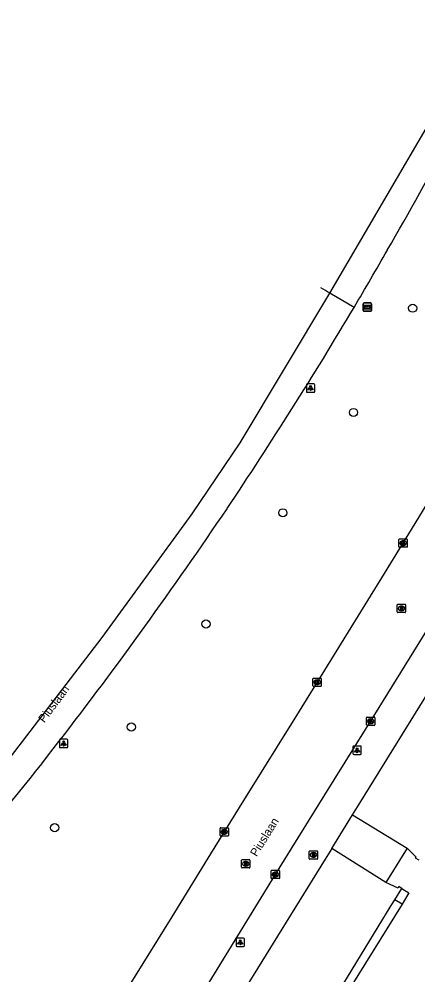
# Model space of a CAD drawing. Extents: x 162812 to 163818, y 381639 to 382470.
# Drawn here: x 162920.1 to 162967.9, y 382135.2 to 382249.8 of the extents above; entities that cross this region are included whole.
import ezdxf

# ---------------------------------------------------------------- set-up
doc = ezdxf.new("R2010")
doc.units = 0
for name, color, linetype in [('IMGEO_Boom', 7, 'Continuous'), ('IMGEO_Brandkraan', 7, 'Continuous'), ('IMGEO_Kolk', 7, 'Continuous'), ('IMGEO_Lichtpunt', 7, 'Continuous'), ('IMGEO_Openbare_ruimte_label', 7, 'Continuous'), ('IMGEO_Pand', 7, 'Continuous'), ('IMGEO_Rijbaan_lokaal_gesloten', 7, 'Continuous'), ('IMGEO_Rijbaan_regionaal_gesloten', 7, 'Continuous'), ('IMGEO_Rioolput', 7, 'Continuous'), ('IMGEO_Voetpad_open', 7, 'Continuous'), ('IMGEO_Wegwijzer', 7, 'Continuous')]:
    doc.layers.add(name, color=color, linetype=linetype)

msp = doc.modelspace()

# ---------------------------------------------------------------- linework, layer by layer
at = {"layer": 'IMGEO_Boom'}
for centre in [(162967.26, 382215.12), (162960.16, 382202.63), (162951.69, 382190.6), (162942.47, 382177.27), (162933.52, 382164.92), (162924.33, 382152.85)]:
    msp.add_circle(centre, 0.489, dxfattribs=at)
at = {"layer": 'IMGEO_Brandkraan'}
for p, q in [((162954.86, 382149.15), (162954.86, 382150)), ((162954.94, 382150.08), (162955.79, 382150.08)), ((162955.35, 382149.86), (162955.37, 382149.86)), ((162955.86, 382150), (162955.86, 382149.15)), ((162955.79, 382149.08), (162954.94, 382149.08)), ((162955.37, 382149.3), (162955.35, 382149.3))]:
    msp.add_line(p, q, dxfattribs=at)
for points in [[(162954.86, 382149.15), (162954.86, 382150)], [(162954.94, 382150.08), (162955.79, 382150.08)], [(162955.21, 382149.78), (162955.21, 382149.38), (162955.42, 382149.38)], [(162955.44, 382149.78), (162955.21, 382149.78)], [(162955.39, 382149.69), (162955.33, 382149.69), (162955.33, 382149.62)], [(162955.33, 382149.62), (162955.39, 382149.62)], [(162955.4, 382149.54), (162955.33, 382149.54), (162955.33, 382149.46)], [(162955.33, 382149.46), (162955.4, 382149.46)], [(162955.86, 382150), (162955.86, 382149.15)], [(162955.79, 382149.08), (162954.94, 382149.08)]]:
    msp.add_lwpolyline(points, dxfattribs=at)
for centre, radius, start, end in [((162954.94, 382150), 0.0765, 91.552, 178.448), ((162954.94, 382150), 0.0765, 91.552, 178.448), ((162955.39, 382149.66), 0.0379, 267.8285, 90.9355), ((162955.4, 382149.5), 0.0404, 269.8759, 90.5077), ((162955.43, 382149.63), 0.251, 268.6676, 293.5347), ((162955.44, 382149.63), 0.145, 59.4692, 91.5367), ((162955.47, 382149.68), 0.0922, 285.5137, 58.1501), ((162955.47, 382149.49), 0.105, 301.3115, 78.989), ((162955.79, 382150), 0.0765, 1.552, 88.448), ((162955.79, 382150), 0.0765, 1.552, 88.448), ((162954.94, 382149.15), 0.0765, 181.552, 268.448), ((162954.94, 382149.15), 0.0765, 181.552, 268.448), ((162955.79, 382149.15), 0.0765, 271.552, 358.448), ((162955.79, 382149.15), 0.0765, 271.552, 358.448)]:
    msp.add_arc(centre, radius, start, end, dxfattribs=at)
for centre, major_axis, ratio, start_param, end_param in [((162955.35, 382149.58), (-0.387, 0.002), 0.722429, 4.712389, 7.853982), ((162955.37, 382149.58), (-0.39, 0.002), 0.717154, 1.570796, 4.712389)]:
    msp.add_ellipse(centre, major_axis=major_axis, ratio=ratio, start_param=start_param, end_param=end_param, dxfattribs=at)
at = {"layer": 'IMGEO_Kolk'}
for p, q in [((162965.61, 382186.53), (162965.61, 382187.38)), ((162965.69, 382187.46), (162966.54, 382187.46)), ((162966.1, 382187.24), (162966.13, 382187.24)), ((162966.61, 382187.38), (162966.61, 382186.53)), ((162966.54, 382186.46), (162965.69, 382186.46)), ((162966.12, 382186.68), (162966.1, 382186.68)), ((162955.3, 382169.85), (162955.3, 382170.7)), ((162955.38, 382170.78), (162956.23, 382170.78)), ((162955.79, 382170.56), (162955.82, 382170.56)), ((162955.81, 382170), (162955.79, 382170)), ((162956.3, 382170.7), (162956.3, 382169.85)), ((162956.23, 382169.78), (162955.38, 382169.78)), ((162961.73, 382165.18), (162961.73, 382166.03)), ((162961.8, 382166.1), (162962.65, 382166.1)), ((162962.21, 382165.88), (162962.24, 382165.88)), ((162962.73, 382166.03), (162962.73, 382165.18)), ((162962.65, 382165.1), (162961.8, 382165.1)), ((162962.24, 382165.32), (162962.21, 382165.32)), ((162944.25, 382152.84), (162945.1, 382152.84)), ((162944.17, 382151.91), (162944.17, 382152.77)), ((162945.1, 382151.84), (162944.25, 382151.84)), ((162944.66, 382152.62), (162944.68, 382152.62)), ((162944.68, 382152.06), (162944.66, 382152.06)), ((162945.17, 382152.77), (162945.17, 382151.91)), ((162950.3, 382146.81), (162950.3, 382147.66)), ((162950.38, 382147.74), (162951.23, 382147.74)), ((162950.79, 382147.52), (162950.82, 382147.52)), ((162951.3, 382147.66), (162951.3, 382146.81)), ((162951.23, 382146.74), (162950.38, 382146.74)), ((162950.81, 382146.96), (162950.79, 382146.96))]:
    msp.add_line(p, q, dxfattribs=at)
for points in [[(162965.61, 382186.53), (162965.61, 382187.38)], [(162965.69, 382187.46), (162966.54, 382187.46)], [(162966.61, 382187.38), (162966.61, 382186.53)], [(162966.54, 382186.46), (162965.69, 382186.46)], [(162965.93, 382187.16), (162966.06, 382187.16), (162966.06, 382187.01), (162966.19, 382187.16), (162966.35, 382187.16), (162966.2, 382187.01), (162966.36, 382186.76), (162966.2, 382186.76), (162966.12, 382186.92), (162966.06, 382186.85), (162966.06, 382186.76), (162965.93, 382186.76), (162965.93, 382187.16)], [(162955.3, 382169.85), (162955.3, 382170.7)], [(162955.38, 382170.78), (162956.23, 382170.78)], [(162955.62, 382170.48), (162955.75, 382170.48), (162955.75, 382170.33), (162955.88, 382170.48), (162956.04, 382170.48), (162955.89, 382170.33), (162956.05, 382170.08), (162955.89, 382170.08), (162955.81, 382170.24), (162955.75, 382170.17), (162955.75, 382170.08), (162955.62, 382170.08), (162955.62, 382170.48)], [(162956.3, 382170.7), (162956.3, 382169.85)], [(162956.23, 382169.78), (162955.38, 382169.78)], [(162961.73, 382165.18), (162961.73, 382166.03)], [(162961.8, 382166.1), (162962.65, 382166.1)], [(162962.05, 382165.8), (162962.17, 382165.8), (162962.17, 382165.65), (162962.3, 382165.8), (162962.46, 382165.8), (162962.32, 382165.65), (162962.47, 382165.4), (162962.32, 382165.4), (162962.23, 382165.57), (162962.17, 382165.5), (162962.17, 382165.4), (162962.05, 382165.4), (162962.05, 382165.8)], [(162962.73, 382166.03), (162962.73, 382165.18)], [(162962.65, 382165.1), (162961.8, 382165.1)], [(162944.25, 382152.84), (162945.1, 382152.84)], [(162944.17, 382151.91), (162944.17, 382152.77)], [(162945.1, 382151.84), (162944.25, 382151.84)], [(162944.49, 382152.54), (162944.62, 382152.54), (162944.62, 382152.39), (162944.74, 382152.54), (162944.91, 382152.54), (162944.76, 382152.39), (162944.92, 382152.14), (162944.76, 382152.14), (162944.68, 382152.3), (162944.62, 382152.24), (162944.62, 382152.14), (162944.49, 382152.14), (162944.49, 382152.54)], [(162945.17, 382152.77), (162945.17, 382151.91)], [(162950.3, 382146.81), (162950.3, 382147.66)], [(162950.38, 382147.74), (162951.23, 382147.74)], [(162950.62, 382147.44), (162950.75, 382147.44), (162950.75, 382147.29), (162950.88, 382147.44), (162951.04, 382147.44), (162950.9, 382147.29), (162951.05, 382147.04), (162950.9, 382147.04), (162950.81, 382147.2), (162950.75, 382147.13), (162950.75, 382147.04), (162950.62, 382147.04), (162950.62, 382147.44)], [(162951.3, 382147.66), (162951.3, 382146.81)], [(162951.23, 382146.74), (162950.38, 382146.74)]]:
    msp.add_lwpolyline(points, dxfattribs=at)
for centre, start, end in [((162965.69, 382187.38), 91.552, 178.448), ((162965.69, 382187.38), 91.552, 178.448), ((162966.54, 382187.38), 1.552, 88.448), ((162966.54, 382187.38), 1.552, 88.448), ((162965.69, 382186.53), 181.552, 268.448), ((162965.69, 382186.53), 181.552, 268.448), ((162966.54, 382186.53), 271.552, 358.448), ((162966.54, 382186.53), 271.552, 358.448), ((162955.38, 382170.7), 91.552, 178.448), ((162955.38, 382170.7), 91.552, 178.448), ((162956.23, 382170.7), 1.552, 88.448), ((162956.23, 382170.7), 1.552, 88.448), ((162955.38, 382169.85), 181.552, 268.448), ((162955.38, 382169.85), 181.552, 268.448), ((162956.23, 382169.85), 271.552, 358.448), ((162956.23, 382169.85), 271.552, 358.448), ((162961.8, 382166.03), 91.552, 178.448), ((162961.8, 382166.03), 91.552, 178.448), ((162962.65, 382166.03), 1.552, 88.448), ((162962.65, 382166.03), 1.552, 88.448), ((162961.8, 382165.18), 181.552, 268.448), ((162961.8, 382165.18), 181.552, 268.448), ((162962.65, 382165.18), 271.552, 358.448), ((162962.65, 382165.18), 271.552, 358.448), ((162944.25, 382152.76), 91.552, 178.448), ((162944.25, 382152.76), 91.552, 178.448), ((162945.1, 382152.76), 1.552, 88.448), ((162945.1, 382152.76), 1.552, 88.448), ((162944.25, 382151.92), 181.552, 268.448), ((162944.25, 382151.92), 181.552, 268.448), ((162945.1, 382151.92), 271.552, 358.448), ((162945.1, 382151.92), 271.552, 358.448), ((162950.38, 382147.66), 91.552, 178.448), ((162950.38, 382147.66), 91.552, 178.448), ((162951.23, 382147.66), 1.552, 88.448), ((162951.23, 382147.66), 1.552, 88.448), ((162950.38, 382146.81), 181.552, 268.448), ((162950.38, 382146.81), 181.552, 268.448), ((162951.23, 382146.81), 271.552, 358.448), ((162951.23, 382146.81), 271.552, 358.448)]:
    msp.add_arc(centre, 0.0765, start, end, dxfattribs=at)
for centre, major_axis, ratio, start_param, end_param in [((162966.1, 382186.96), (-0.387, 0.002), 0.722429, 4.712389, 7.853982), ((162966.12, 382186.96), (-0.39, 0.002), 0.717154, 1.570796, 4.712389), ((162955.79, 382170.28), (-0.387, 0.002), 0.722429, 4.712389, 7.853982), ((162955.81, 382170.28), (-0.39, 0.002), 0.717154, 1.570796, 4.712389), ((162962.21, 382165.6), (-0.387, 0.002), 0.722429, 4.712389, 7.853982), ((162962.24, 382165.6), (-0.39, 0.002), 0.717154, 1.570796, 4.712389), ((162944.66, 382152.34), (-0.387, 0.002), 0.722429, 4.712389, 7.853982), ((162944.68, 382152.34), (-0.39, 0.002), 0.717154, 1.570796, 4.712389), ((162950.79, 382147.24), (-0.387, 0.002), 0.722429, 4.712389, 7.853982), ((162950.81, 382147.24), (-0.39, 0.002), 0.717154, 1.570796, 4.712389)]:
    msp.add_ellipse(centre, major_axis=major_axis, ratio=ratio, start_param=start_param, end_param=end_param, dxfattribs=at)
at = {"layer": 'IMGEO_Lichtpunt'}
for p, q in [((162954.51, 382205.95), (162954.51, 382205.14)), ((162954.51, 382205.95), (162954.51, 382205.14)), ((162955.42, 382206.05), (162954.61, 382206.05)), ((162955.42, 382206.05), (162954.61, 382206.05)), ((162955.51, 382205.14), (162955.51, 382205.95)), ((162955.51, 382205.14), (162955.51, 382205.95)), ((162954.61, 382205.05), (162955.42, 382205.05)), ((162954.61, 382205.05), (162955.42, 382205.05)), ((162924.91, 382163.35), (162924.91, 382162.54)), ((162924.91, 382163.35), (162924.91, 382162.54)), ((162925.81, 382163.45), (162925, 382163.45)), ((162925.81, 382163.45), (162925, 382163.45)), ((162925.91, 382162.54), (162925.91, 382163.35)), ((162925.91, 382162.54), (162925.91, 382163.35)), ((162925, 382162.45), (162925.81, 382162.45)), ((162925, 382162.45), (162925.81, 382162.45)), ((162960.1, 382162.54), (162960.1, 382161.73)), ((162960.1, 382162.54), (162960.1, 382161.73)), ((162961, 382162.63), (162960.19, 382162.63)), ((162961, 382162.63), (162960.19, 382162.63)), ((162961.1, 382161.73), (162961.1, 382162.54)), ((162961.1, 382161.73), (162961.1, 382162.54)), ((162960.19, 382161.63), (162961, 382161.63)), ((162960.19, 382161.63), (162961, 382161.63)), ((162946.09, 382139.51), (162946.09, 382138.7)), ((162946.09, 382139.51), (162946.09, 382138.7)), ((162946.99, 382139.61), (162946.18, 382139.61)), ((162946.99, 382139.61), (162946.18, 382139.61)), ((162947.09, 382138.7), (162947.09, 382139.51)), ((162947.09, 382138.7), (162947.09, 382139.51)), ((162946.18, 382138.61), (162946.99, 382138.61)), ((162946.18, 382138.61), (162946.99, 382138.61))]:
    msp.add_line(p, q, dxfattribs=at)
for points in [[(162954.89, 382205.61), (162954.93, 382205.59), (162954.74, 382205.32), (162954.7, 382205.35), (162954.89, 382205.61)], [(162954.99, 382205.57), (162955.04, 382205.57), (162955.04, 382205.24), (162954.99, 382205.24), (162954.99, 382205.57)], [(162955.1, 382205.59), (162955.14, 382205.61), (162955.32, 382205.35), (162955.29, 382205.32), (162955.1, 382205.59)], [(162925.28, 382163.01), (162925.32, 382162.99), (162925.13, 382162.72), (162925.1, 382162.75), (162925.28, 382163.01)], [(162925.38, 382162.97), (162925.43, 382162.97), (162925.43, 382162.64), (162925.38, 382162.64), (162925.38, 382162.97)], [(162925.49, 382162.99), (162925.53, 382163.01), (162925.72, 382162.75), (162925.68, 382162.72), (162925.49, 382162.99)], [(162960.47, 382162.2), (162960.51, 382162.17), (162960.32, 382161.91), (162960.29, 382161.94), (162960.47, 382162.2)], [(162960.57, 382162.15), (162960.62, 382162.15), (162960.62, 382161.83), (162960.57, 382161.83), (162960.57, 382162.15)], [(162960.68, 382162.17), (162960.72, 382162.2), (162960.91, 382161.94), (162960.87, 382161.91), (162960.68, 382162.17)], [(162946.46, 382139.17), (162946.5, 382139.15), (162946.31, 382138.88), (162946.28, 382138.91), (162946.46, 382139.17)], [(162946.56, 382139.13), (162946.61, 382139.13), (162946.61, 382138.8), (162946.56, 382138.8), (162946.56, 382139.13)], [(162946.67, 382139.15), (162946.71, 382139.17), (162946.9, 382138.91), (162946.86, 382138.88), (162946.67, 382139.15)]]:
    msp.add_lwpolyline(points, dxfattribs=at)
for centre in [(162955.01, 382205.75), (162925.41, 382163.15), (162960.6, 382162.33), (162946.59, 382139.31)]:
    msp.add_circle(centre, 0.0994, dxfattribs=at)
for centre, start, end in [((162954.61, 382205.95), 90, 180), ((162954.61, 382205.95), 90, 180), ((162955.42, 382205.95), 0, 90), ((162955.42, 382205.95), 0, 90), ((162954.61, 382205.14), 180, 270), ((162954.61, 382205.14), 180, 270), ((162955.42, 382205.14), 270, 0), ((162955.42, 382205.14), 270, 360), ((162925, 382163.35), 90, 180), ((162925, 382163.35), 90, 180), ((162925.81, 382163.35), 0, 90), ((162925.81, 382163.35), 0, 90), ((162925, 382162.54), 180, 270), ((162925, 382162.54), 180, 270), ((162925.81, 382162.54), 270, 0), ((162925.81, 382162.54), 270, 360), ((162960.19, 382162.54), 90, 180), ((162960.19, 382162.54), 90, 180), ((162961, 382162.54), 0, 90), ((162961, 382162.54), 0, 90), ((162960.19, 382161.73), 180, 270), ((162960.19, 382161.73), 180, 270), ((162961, 382161.73), 270, 0), ((162961, 382161.73), 270, 360), ((162946.18, 382139.51), 90, 180), ((162946.18, 382139.51), 90, 180), ((162946.99, 382139.51), 0, 90), ((162946.99, 382139.51), 0, 90), ((162946.18, 382138.7), 180, 270), ((162946.18, 382138.7), 180, 270), ((162946.99, 382138.7), 270, 0), ((162946.99, 382138.7), 270, 360)]:
    msp.add_arc(centre, 0.0946, start, end, dxfattribs=at)
at = {"layer": 'IMGEO_Pand'}
for points in [[(162966.59, 382150.39), (162964.05, 382146.29)], [(162968.02, 382148.95), (162967.6, 382149.2), (162967.67, 382149.32), (162966.59, 382150.39)], [(162965.95, 382145.56), (162965.6, 382145.78), (162965.51, 382145.62), (162964.05, 382146.29)], [(162965.95, 382145.56), (162966.81, 382145.03), (162965.99, 382143.7)], [(162965.99, 382143.7), (162956.3, 382128.05), (162956.2, 382127.87), (162963.89, 382123.14)]]:
    msp.add_lwpolyline(points, dxfattribs=at)
at = {"layer": 'IMGEO_Rijbaan_lokaal_gesloten'}
for points in [[(162924.18, 382121.33), (162925.44, 382122.83), (162927.48, 382125.35), (162930.04, 382129), (162932.39, 382132.45), (162938.44, 382142.16), (162943.04, 382149.71), (162947.03, 382156.12), (162953.16, 382165.97), (162956.71, 382171.75), (162963.88, 382183.34), (162967.57, 382189.32), (162970.99, 382194.93), (162976.23, 382203.38)], [(162938.95, 382127.93), (162940.49, 382130.45), (162943.5, 382135.35), (162951.56, 382148.46), (162956.73, 382156.77), (162962.74, 382166.43), (162973.1, 382183.19), (162979.5, 382193.55), (162982.7, 382198.6)]]:
    msp.add_lwpolyline(points, dxfattribs=at)
at = {"layer": 'IMGEO_Rijbaan_regionaal_gesloten'}
for points in [[(162957.33, 382216.92), (162970.1, 382238.8), (162988.07, 382276.58), (162999.41, 382306.22), (163004.34, 382321.33), (163010.55, 382342.6), (163016.75, 382367.91), (163022.2, 382392.93), (163024.25, 382401.94), (163027.1, 382412.47), (163031.01, 382425.97), (163036.24, 382443.17)], [(162957.33, 382216.92), (162957.04, 382217.1), (162956.79, 382217.25), (162956.26, 382217.56)], [(162820.47, 382061.15), (162840.75, 382080), (162851.49, 382089.83), (162874.43, 382111.67), (162885.17, 382122.57), (162895.5, 382133.41), (162905.45, 382144.61), (162918.13, 382160.1), (162930.04, 382175.64), (162940.83, 382190.46), (162946.58, 382198.97), (162957.33, 382216.92)], [(162960.23, 382215.22), (162957.33, 382216.92)]]:
    msp.add_lwpolyline(points, dxfattribs=at)
for centre, radius, start, end in [((162559.42, 382455.96), 467.51, 329.981, 333.861), ((162496.59, 382490.12), 539.01, 329.3362, 330.179), ((162511.22, 382481.66), 522.11, 326.1845, 329.3155), ((162492.66, 382496.44), 545.76, 322.3631, 325.9794), ((162533.58, 382465.78), 494.63, 318.1285, 322.2817)]:
    msp.add_arc(centre, radius, start, end, dxfattribs=at)
at = {"layer": 'IMGEO_Rioolput'}
for p, q in [((162965.41, 382178.72), (162965.41, 382179.57)), ((162965.49, 382179.64), (162966.34, 382179.64)), ((162965.9, 382179.42), (162965.93, 382179.42)), ((162966.41, 382179.57), (162966.41, 382178.72)), ((162966.34, 382178.64), (162965.49, 382178.64)), ((162965.92, 382178.86), (162965.9, 382178.86)), ((162946.74, 382148.11), (162946.74, 382148.96)), ((162946.82, 382149.03), (162947.67, 382149.03)), ((162947.23, 382148.81), (162947.26, 382148.81)), ((162947.25, 382148.25), (162947.23, 382148.25)), ((162947.74, 382148.96), (162947.74, 382148.11)), ((162947.67, 382148.03), (162946.82, 382148.03))]:
    msp.add_line(p, q, dxfattribs=at)
for points in [[(162965.41, 382178.72), (162965.41, 382179.57)], [(162965.49, 382179.64), (162966.34, 382179.64)], [(162966, 382179.34), (162965.75, 382179.34), (162965.75, 382178.94)], [(162965.93, 382179.26), (162965.87, 382179.26), (162965.87, 382179.18)], [(162965.87, 382179.18), (162965.93, 382179.18)], [(162966.41, 382179.57), (162966.41, 382178.72)], [(162966.34, 382178.64), (162965.49, 382178.64)], [(162965.75, 382178.94), (162965.87, 382178.94), (162965.87, 382179.1), (162965.89, 382179.1)], [(162965.93, 382179.07), (162966, 382178.94), (162966.14, 382178.94), (162966.08, 382179.07)], [(162946.74, 382148.11), (162946.74, 382148.96)], [(162946.82, 382149.03), (162947.67, 382149.03)], [(162947.33, 382148.73), (162947.08, 382148.73), (162947.08, 382148.33)], [(162947.08, 382148.33), (162947.2, 382148.33), (162947.2, 382148.5), (162947.22, 382148.5)], [(162947.26, 382148.65), (162947.2, 382148.65), (162947.2, 382148.57)], [(162947.2, 382148.57), (162947.26, 382148.57)], [(162947.26, 382148.47), (162947.33, 382148.33), (162947.47, 382148.33), (162947.41, 382148.46)], [(162947.74, 382148.96), (162947.74, 382148.11)], [(162947.67, 382148.03), (162946.82, 382148.03)]]:
    msp.add_lwpolyline(points, dxfattribs=at)
for centre, radius, start, end in [((162965.49, 382179.57), 0.0765, 91.552, 178.448), ((162965.49, 382179.57), 0.0765, 91.552, 178.448), ((162965.93, 382179.16), 0.0964, 77.0061, 93.1865), ((162965.91, 382179.37), 0.19, 274.7715, 282.9687), ((162965.95, 382179.22), 0.0378, 276.6634, 79.6772), ((162966, 382179.23), 0.109, 350.3612, 89.416), ((162966, 382179.23), 0.112, 277.5842, 350.9817), ((162966.34, 382179.57), 0.0765, 1.552, 88.448), ((162966.34, 382179.57), 0.0765, 1.552, 88.448), ((162965.49, 382178.72), 0.0765, 181.552, 268.448), ((162965.49, 382178.72), 0.0765, 181.552, 268.448), ((162965.88, 382179.05), 0.0533, 26.0293, 88.6989), ((162965.98, 382179.01), 0.108, 29.5134, 73.7905), ((162966.34, 382178.72), 0.0765, 271.552, 358.448), ((162966.34, 382178.72), 0.0765, 271.552, 358.448), ((162946.82, 382148.96), 0.0765, 91.552, 178.448), ((162946.82, 382148.96), 0.0765, 91.552, 178.448), ((162947.21, 382148.44), 0.0533, 26.0293, 88.6989), ((162947.26, 382148.56), 0.0964, 77.0061, 93.1865), ((162947.24, 382148.76), 0.19, 274.7715, 282.9687), ((162947.28, 382148.61), 0.0378, 276.6634, 79.6772), ((162947.33, 382148.62), 0.109, 350.3612, 89.416), ((162947.33, 382148.62), 0.112, 277.5842, 350.9817), ((162947.31, 382148.41), 0.108, 29.5134, 73.7905), ((162947.67, 382148.96), 0.0765, 1.552, 88.448), ((162947.67, 382148.96), 0.0765, 1.552, 88.448), ((162946.82, 382148.11), 0.0765, 181.552, 268.448), ((162946.82, 382148.11), 0.0765, 181.552, 268.448), ((162947.67, 382148.11), 0.0765, 271.552, 358.448), ((162947.67, 382148.11), 0.0765, 271.552, 358.448)]:
    msp.add_arc(centre, radius, start, end, dxfattribs=at)
for centre, major_axis, ratio, start_param, end_param in [((162965.9, 382179.14), (-0.387, 0.002), 0.722429, 4.712389, 7.853982), ((162965.92, 382179.14), (-0.39, 0.002), 0.717154, 1.570796, 4.712389), ((162947.23, 382148.53), (-0.387, 0.002), 0.722429, 4.712389, 7.853982), ((162947.25, 382148.53), (-0.39, 0.002), 0.717154, 1.570796, 4.712389)]:
    msp.add_ellipse(centre, major_axis=major_axis, ratio=ratio, start_param=start_param, end_param=end_param, dxfattribs=at)
at = {"layer": 'IMGEO_Voetpad_open'}
for points in [[(162960.06, 382154.39), (162961.04, 382155.97), (162985.71, 382195.83)], [(162957.56, 382150.36), (162960.06, 382154.39)], [(162960.06, 382154.39), (162966.59, 382150.39)], [(162957.56, 382150.36), (162956.76, 382149.06), (162943.98, 382128.41)], [(162964.05, 382146.29), (162957.56, 382150.36)], [(162965.11, 382144.21), (162965.95, 382145.56)], [(162963.8, 382122.93), (162955.31, 382128.19), (162964.69, 382143.52), (162965.11, 382144.21)], [(162965.99, 382143.7), (162965.11, 382144.21)]]:
    msp.add_lwpolyline(points, dxfattribs=at)
at = {"layer": 'IMGEO_Wegwijzer'}
for p, q in [((162961.34, 382214.85), (162961.34, 382215.65)), ((162961.34, 382215.65), (162961.34, 382214.85)), ((162961.44, 382215.75), (162962.23, 382215.75)), ((162962.23, 382215.75), (162961.44, 382215.75)), ((162962.23, 382214.75), (162961.44, 382214.75)), ((162961.44, 382214.75), (162962.23, 382214.75)), ((162962.33, 382215.65), (162962.33, 382214.85)), ((162962.33, 382214.85), (162962.33, 382215.65))]:
    msp.add_line(p, q, dxfattribs=at)
for points in [[(162961.44, 382215.48), (162962.23, 382215.48), (162962.23, 382215.02), (162961.44, 382215.02), (162961.44, 382215.48)], [(162961.5, 382215.33), (162961.5, 382215.25), (162961.5, 382215.16), (162961.92, 382215.16), (162961.92, 382215.08), (162962.16, 382215.25), (162961.92, 382215.42), (162961.92, 382215.33), (162961.5, 382215.33)]]:
    msp.add_lwpolyline(points, dxfattribs=at)
for centre, start, end in [((162961.44, 382215.65), 90, 180), ((162961.44, 382215.65), 90, 180), ((162961.44, 382214.85), 180, 270), ((162961.44, 382214.85), 180, 270), ((162962.23, 382215.65), 0, 90), ((162962.23, 382215.65), 360, 90), ((162962.23, 382214.85), 270, 0), ((162962.23, 382214.85), 270, 0)]:
    msp.add_arc(centre, 0.1, start, end, dxfattribs=at)

# ---------------------------------------------------------------- texts
at = {"layer": 'IMGEO_Openbare_ruimte_label'}
for rotation, p in [(53.3364, (162923.09, 382165.35)), (58.0735, (162948.55, 382149.3))]:
    msp.add_text('Piuslaan', height=1, rotation=rotation, dxfattribs=at).set_placement(p)

doc.saveas('drawing.dxf')
